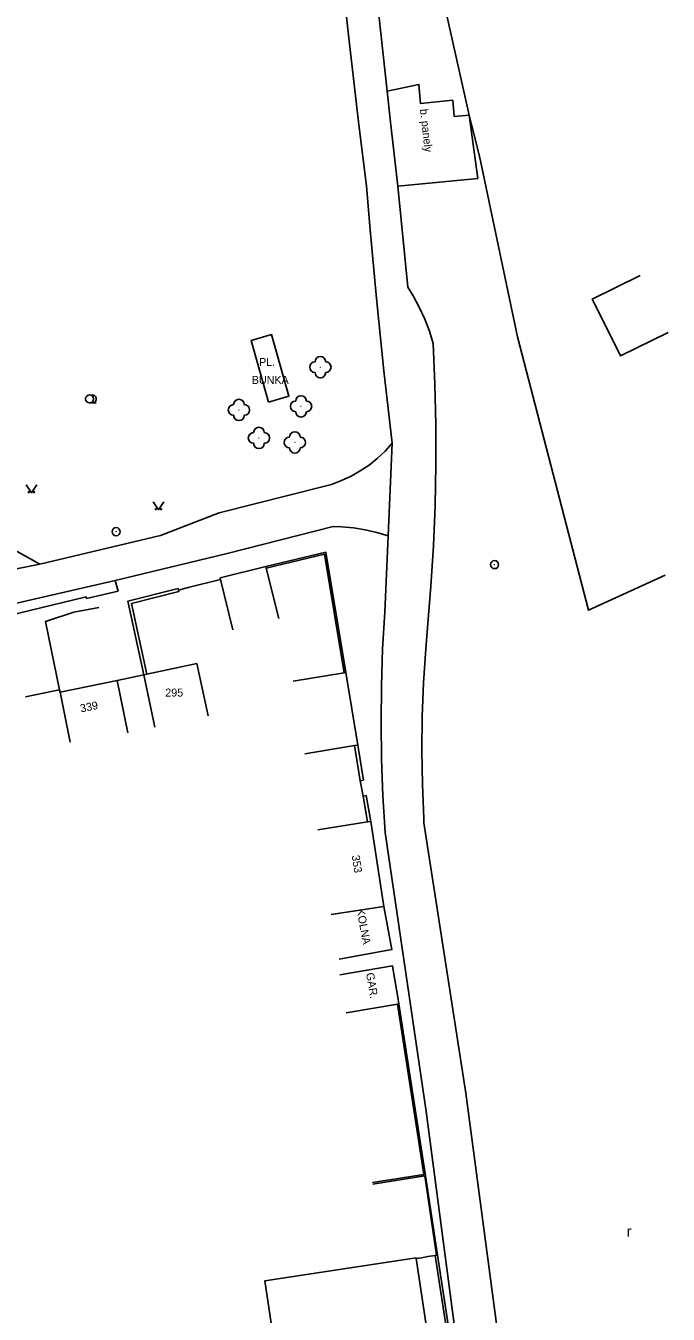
# Model space of a CAD drawing. Extents: x -577457 to -568404, y -1208466 to -1201387.
# Drawn here: x -574973.4 to -574913.2, y -1204396.7 to -1204276 of the extents above; entities that cross this region are included whole.
import ezdxf

# ---------------------------------------------------------------- set-up
doc = ezdxf.new("R2010")
doc.units = 0
for name, color, linetype in [('BUDOVY_MĚŘ', 7, 'Continuous'), ('MAP_ZN_BP', 7, 'Continuous'), ('POMOC_POPIS', 7, 'Continuous'), ('ROZHRANÍ_PLOCH', 7, 'Continuous'), ('ZELEŇ', 7, 'Continuous'), ('ZN_DOPLŇKOVÉ', 7, 'Continuous'), ('ZN_KULTUR', 7, 'Continuous'), ('Č_POPIS_ORIENT', 7, 'Continuous')]:
    doc.layers.add(name, color=color, linetype=linetype)

msp = doc.modelspace()

# ---------------------------------------------------------------- linework, layer by layer
at = {"layer": 'BUDOVY_MĚŘ'}
for points in [[(-574915.87, -1204299.36), (-574920.35, -1204301.57), (-574920.13, -1204302.02)], [(-574919.37, -1204303.56), (-574917.72, -1204306.9), (-574913.24, -1204304.69)], [(-574950.66, -1204311.22), (-574948.74, -1204310.68), (-574950.36, -1204304.9), (-574952.28, -1204305.44), (-574950.66, -1204311.22)], [(-574955.15, -1204327.83), (-574955.18, -1204327.69), (-574950.89, -1204326.63)], [(-574950.89, -1204326.63), (-574950.86, -1204326.77)], [(-574953.98, -1204332.55), (-574955.15, -1204327.83)], [(-574950.86, -1204326.77), (-574949.69, -1204331.48)], [(-574962.06, -1204336.72), (-574957.35, -1204335.72), (-574956.31, -1204340.61)], [(-574970.17, -1204338.41), (-574964.83, -1204337.31)], [(-574964.83, -1204337.31), (-574963.82, -1204342.2)], [(-574962.34, -1204336.78), (-574962.06, -1204336.72)], [(-574961.3, -1204341.67), (-574962.34, -1204336.78)], [(-574948.35, -1204337.37), (-574943.56, -1204336.58)], [(-574943.56, -1204336.58), (-574943.42, -1204336.56)], [(-574943.42, -1204336.56), (-574942.3, -1204343.35)], [(-574970.68, -1204338.28), (-574970.22, -1204338.19)], [(-574970.22, -1204338.19), (-574970.17, -1204338.41)], [(-574970.17, -1204338.41), (-574969.22, -1204343.09)], [(-574942.6, -1204343.4), (-574947.24, -1204344.16)], [(-574942.3, -1204343.35), (-574942.6, -1204343.4)], [(-574946.03, -1204351.28), (-574941.39, -1204350.56)], [(-574941.39, -1204350.56), (-574941.09, -1204350.51)], [(-574941.09, -1204350.51), (-574939.85, -1204358.47)], [(-574944.79, -1204359.24), (-574939.85, -1204358.47)], [(-574939.85, -1204358.47), (-574939.11, -1204362.52), (-574944.03, -1204363.42)], [(-574943.97, -1204364.88), (-574939.04, -1204364.04), (-574938.94, -1204364.64)], [(-574938.58, -1204367.62), (-574943.37, -1204368.44)], [(-574938.44, -1204367.6), (-574938.58, -1204367.62)], [(-574938.55, -1204366.96), (-574938.44, -1204367.6)], [(-574949.15, -1204405.86), (-574950.99, -1204393.54), (-574936.84, -1204391.4), (-574936.83, -1204391.46)], [(-574936.83, -1204391.46), (-574935.82, -1204398.11), (-574936.44, -1204398.21)]]:
    msp.add_lwpolyline(points, dxfattribs=at)
at = {"layer": 'MAP_ZN_BP'}
for centre, radius in [((-574964.92, -1204323.36), 0.375), ((-574964.92, -1204323.36), 0.0005), ((-574929.5, -1204326.45), 0.375), ((-574929.5, -1204326.45), 0.0005)]:
    msp.add_circle(centre, radius, dxfattribs=at)
at = {"layer": 'ROZHRANÍ_PLOCH'}
for points in [[(-574939.08, -1204315.07), (-574939.86, -1204308.3), (-574940.56, -1204301.52), (-574941.18, -1204294.73), (-574941.48, -1204290.96), (-574942.19, -1204285.23), (-574943.19, -1204276.55), (-574944.12, -1204267.87), (-574944.96, -1204259.17), (-574947.18, -1204238.57)], [(-574939.55, -1204282.09), (-574942.11, -1204258.6), (-574944.24, -1204238.07)], [(-575014.42, -1204279.47), (-575005.21, -1204288.01), (-574998.98, -1204294.4), (-574987.75, -1204304.91), (-574983.74, -1204309.04), (-574981.04, -1204313.54), (-574977.86, -1204321.25), (-574975.52, -1204324.48), (-574972.05, -1204326.39)], [(-574931.86, -1204284.35), (-574933.29, -1204284.45), (-574933.41, -1204282.94), (-574936.44, -1204283.24), (-574936.58, -1204281.46), (-574939.55, -1204282.09)], [(-574938.56, -1204291), (-574939.26, -1204284.71), (-574939.55, -1204282.09)], [(-574938.56, -1204291), (-574931.06, -1204290.27), (-574931.86, -1204284.35)], [(-574929.09, -1204399.22), (-574932.17, -1204375.97), (-574936.1, -1204350.63), (-574936.12, -1204350.22), (-574936.25, -1204347.04), (-574936.29, -1204343.86), (-574936.26, -1204340.69), (-574936.14, -1204337.51), (-574935.94, -1204334.34), (-574935.67, -1204331.17), (-574935.45, -1204328.48), (-574935.22, -1204324.69), (-574935.06, -1204320.9), (-574934.99, -1204317.11), (-574934.99, -1204313.32), (-574935.08, -1204309.53), (-574935.24, -1204305.74), (-574935.6, -1204304.58), (-574936.03, -1204303.44), (-574936.54, -1204302.34), (-574937.12, -1204301.27), (-574937.62, -1204300.46), (-574938.56, -1204291)], [(-574972.05, -1204326.39), (-574960.77, -1204323.71), (-574955.27, -1204321.61), (-574945.37, -1204319.11), (-574944.76, -1204318.93), (-574943.83, -1204318.58), (-574942.93, -1204318.16), (-574942.06, -1204317.67), (-574941.24, -1204317.12), (-574940.47, -1204316.49), (-574939.75, -1204315.81), (-574939.08, -1204315.07)], [(-574939.08, -1204315.07), (-574939.45, -1204323.76)], [(-574965, -1204327.92), (-574954.51, -1204325.39), (-574944.61, -1204322.89), (-574943.83, -1204322.91), (-574942.71, -1204323), (-574941.61, -1204323.18), (-574940.52, -1204323.43), (-574939.45, -1204323.76)], [(-574939.45, -1204323.76), (-574939.77, -1204330.91), (-574939.97, -1204334.35), (-574940.08, -1204337.79), (-574940.11, -1204341.23), (-574940.07, -1204344.67), (-574939.94, -1204348.11), (-574939.74, -1204351.54), (-574935.91, -1204377.69), (-574932.64, -1204402.37)], [(-574983.36, -1204328.65), (-574972.05, -1204326.39)], [(-575112.08, -1204359.63), (-575090.82, -1204358.14), (-575086.79, -1204357.63), (-575082.77, -1204357.05), (-575081.47, -1204356.83), (-575075.35, -1204355.85), (-575069.24, -1204354.79), (-575063.15, -1204353.66), (-575057.07, -1204352.44), (-575055.38, -1204352.09), (-575050.7, -1204350.81), (-575046, -1204349.6), (-575041.29, -1204348.48), (-575040.87, -1204348.38), (-575026.09, -1204344.3), (-575011.33, -1204340.15), (-575011.2, -1204340.11), (-575008.41, -1204339.08), (-575005.89, -1204337.76), (-575001.29, -1204336.46), (-575001.25, -1204336.61), (-574992.97, -1204334.37), (-574965, -1204327.92)], [(-574965, -1204327.92), (-574964.73, -1204328.93), (-574967.69, -1204329.62), (-574967.73, -1204329.45), (-574992.71, -1204335.52)], [(-574970.22, -1204338.19), (-574971.54, -1204331.78), (-574968.89, -1204330.9), (-574966.53, -1204330.48)], [(-574936.32, -1204391.38), (-574936.83, -1204391.46)], [(-574935.73, -1204391.27), (-574935.05, -1204391.16)]]:
    msp.add_lwpolyline(points, dxfattribs=at)
at = {"layer": 'ZELEŇ'}
for centre in [(-574945.8, -1204307.95), (-574953.42, -1204311.96), (-574947.61, -1204311.62), (-574951.55, -1204314.58), (-574948.19, -1204315)]:
    msp.add_circle(centre, 0.0005, dxfattribs=at)
for centre, start, end in [((-574946.3, -1204307.95), 90, 270), ((-574945.8, -1204307.45), 0, 180), ((-574945.3, -1204307.95), 270, 90), ((-574945.8, -1204308.45), 180, 360), ((-574953.42, -1204311.46), 0, 180), ((-574947.61, -1204311.12), 0, 180), ((-574953.92, -1204311.96), 90, 270), ((-574952.92, -1204311.96), 270, 90), ((-574948.11, -1204311.62), 90, 270), ((-574947.61, -1204312.12), 180, 360), ((-574947.11, -1204311.62), 270, 90), ((-574953.42, -1204312.46), 180, 360), ((-574952.05, -1204314.58), 90, 270), ((-574951.55, -1204314.08), 0, 180), ((-574951.05, -1204314.58), 270, 90), ((-574948.69, -1204315), 90, 270), ((-574948.19, -1204314.5), 0, 180), ((-574947.69, -1204315), 270, 90), ((-574951.55, -1204315.08), 180, 360), ((-574948.19, -1204315.5), 180, 360)]:
    msp.add_arc(centre, 0.5, start, end, dxfattribs=at)
at = {"layer": 'ZN_DOPLŇKOVÉ'}
for points in [[(-574946.14, -1204221.86), (-574944.09, -1204230.75), (-574938.64, -1204254.09), (-574931.86, -1204284.35)], [(-574931.64, -1204285.22), (-574931.86, -1204284.35)], [(-574931.64, -1204285.22), (-574930.9, -1204288.18)], [(-574913.51, -1204327.42), (-574920.71, -1204330.72), (-574927.34, -1204305.11), (-574930.9, -1204288.18)], [(-574920.13, -1204302.02), (-574919.37, -1204303.56)], [(-574950.89, -1204326.63), (-574945.28, -1204325.29), (-574943.42, -1204336.56)], [(-574950.86, -1204326.77), (-574945.4, -1204325.47), (-574943.56, -1204336.58)], [(-574959.09, -1204328.83), (-574958.16, -1204328.58), (-574955.15, -1204327.83)], [(-574962.34, -1204336.78), (-574963.82, -1204329.88), (-574959.12, -1204328.69), (-574959.09, -1204328.83)], [(-574959.09, -1204328.83), (-574959.05, -1204328.98), (-574963.48, -1204330.1), (-574962.06, -1204336.72)], [(-574964.83, -1204337.31), (-574962.34, -1204336.78)], [(-574973.41, -1204338.84), (-574970.68, -1204338.28)], [(-574942.6, -1204343.4), (-574942.06, -1204346.69)], [(-574942.3, -1204343.35), (-574941.77, -1204346.64), (-574942.06, -1204346.69)], [(-574941.8, -1204348.15), (-574942.06, -1204346.69)], [(-574941.8, -1204348.15), (-574941.51, -1204348.09), (-574941.09, -1204350.51)], [(-574941.8, -1204348.15), (-574941.39, -1204350.56)], [(-574938.94, -1204364.64), (-574938.55, -1204366.96)], [(-574938.58, -1204367.62), (-574936.12, -1204383.59), (-574940.91, -1204384.33)], [(-574938.44, -1204367.6), (-574935.95, -1204383.71)], [(-574940.89, -1204384.48), (-574936.02, -1204383.72)], [(-574936.02, -1204383.72), (-574935.95, -1204383.71)], [(-574936.02, -1204383.72), (-574934.92, -1204391.14)], [(-574935.95, -1204383.71), (-574934.85, -1204391.13)], [(-574936.44, -1204398.21), (-574935.65, -1204403.74), (-574935.23, -1204404.37), (-574934.42, -1204404.17), (-574933.34, -1204402.31), (-574935.05, -1204391.16)], [(-574936.32, -1204391.38), (-574935.73, -1204391.27)], [(-574935.05, -1204391.16), (-574934.92, -1204391.14)], [(-574934.92, -1204391.14), (-574934.85, -1204391.13)], [(-574933.13, -1204402.35), (-574934.85, -1204391.13)]]:
    msp.add_lwpolyline(points, dxfattribs=at)
at = {"layer": 'ZN_KULTUR'}
msp.add_line((-574967.4, -1204311.29), (-574966.78, -1204311.29), dxfattribs=at)
for points in [[(-574973.34, -1204318.96), (-574972.84, -1204319.71), (-574972.34, -1204318.96)], [(-574961.46, -1204320.56), (-574960.96, -1204321.31), (-574960.46, -1204320.56)]]:
    msp.add_lwpolyline(points, dxfattribs=at)
for centre, radius in [((-574967.4, -1204310.92), 0.375), ((-574973.09, -1204319.66), 0.05), ((-574972.59, -1204319.66), 0.05), ((-574961.21, -1204321.26), 0.05), ((-574960.71, -1204321.26), 0.05)]:
    msp.add_circle(centre, radius, dxfattribs=at)
msp.add_arc((-574967.15, -1204310.92), 0.375, 249.4944, 109.0474, dxfattribs=at)

# ---------------------------------------------------------------- texts
at = {"layer": 'POMOC_POPIS'}
for s, rotation, p in [('b. panely', 276.32, (-574936.48, -1204283.79)), ('KOLNA', 280.33, (-574942.42, -1204358.74)), ('GAR.', 279.67, (-574941.53, -1204364.74))]:
    msp.add_text(s, height=0.75, rotation=rotation, dxfattribs=at).set_placement(p)
for s, p in [('PL.', (-574951.54, -1204307.84)), ('BUNKA', (-574952.22, -1204309.52))]:
    msp.add_text(s, height=0.75, dxfattribs=at).set_placement(p)
at = {"layer": 'ZN_KULTUR'}
msp.add_text('r', height=1, dxfattribs=at).set_placement((-574917.13, -1204389.41))
at = {"layer": 'Č_POPIS_ORIENT'}
msp.add_text('295', height=0.75, dxfattribs=at).set_placement((-574960.32, -1204338.81))
for s, rotation, p in [('339', 11.63, (-574968.2, -1204340.3)), ('353', 278.86, (-574942.87, -1204353.72))]:
    msp.add_text(s, height=0.75, rotation=rotation, dxfattribs=at).set_placement(p)

doc.saveas('drawing.dxf')
